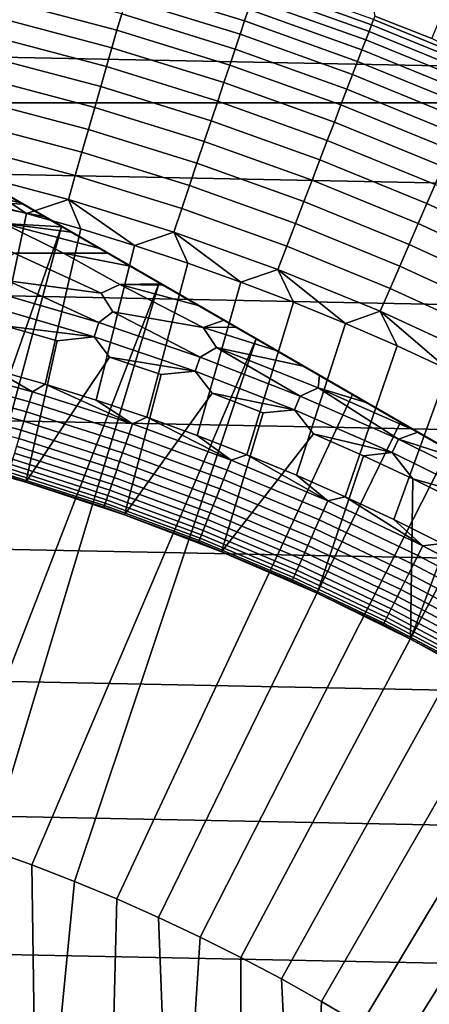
# Model space of a CAD drawing. Header units: metres. Extents: x -32 to 117, y -314 to 32.
# Tile 233 of 380: x 5.49 to 8.9, y 13.83 to 22.02. Entities that reach past the tile are written whole.
import ezdxf

# ---------------------------------------------------------------- set-up
doc = ezdxf.new("R2010")
doc.units = ezdxf.units.M
doc.layers.add('solid_24_501_064_XXX', color=7, linetype='CONTINUOUS')

msp = doc.modelspace()

# ---------------------------------------------------------------- linework, layer by layer
at = {"layer": 'solid_24_501_064_XXX'}
for points in [[(9.199298, 22.53343, 113.790924), (8.272535, 22.889904, 113.790924), (8.445573, 22.048717, 120.980194), (8.91802, 21.861898, 120.980194)], [(7.393879, 22.106756, 122.008636), (6.435951, 22.40439, 122.008636), (6.407453, 22.305185, 122.197731), (7.361139, 22.008869, 122.197731)], [(8.434787, 22.020567, 121.193291), (7.479603, 22.363062, 121.193291), (7.465202, 22.320005, 121.403885), (8.418547, 21.97817, 121.403885)], [(-24.523338, 21.327351, -303.5), (-23.656019, 22.285479, -303.5), (24.523338, 21.327351, -303.5)], [(-23.656019, 22.285479, -303.5), (23.656019, 22.285479, -303.5), (24.523338, 21.327351, -303.5)], [(6.339602, 22.068989, 122.551315), (5.384276, 22.321299, 122.551315), (5.351151, 22.183973, 122.713974), (6.3006, 21.933216, 122.713974)], [(7.361139, 22.008869, 122.197731), (6.407453, 22.305185, 122.197731), (6.375281, 22.193192, 122.378937), (7.32418, 21.898365, 122.378937)], [(8.418547, 21.97817, 121.403885), (7.465202, 22.320005, 121.403885), (7.446045, 22.262728, 121.610687), (8.396943, 21.921768, 121.610687)], [(7.32418, 21.898365, 122.378937), (6.375281, 22.193192, 122.378937), (6.339602, 22.068989, 122.551315), (7.28319, 21.775812, 122.551315)], [(8.370087, 21.851654, 121.812614), (7.42223, 22.191523, 121.812614), (7.393879, 22.106756, 122.008636), (8.338115, 21.768187, 122.008636)], [(8.396943, 21.921768, 121.610687), (7.446045, 22.262728, 121.610687), (7.42223, 22.191523, 121.812614), (8.370087, 21.851654, 121.812614)], [(6.3006, 21.933216, 122.713974), (5.351151, 22.183973, 122.713974), (5.315374, 22.035656, 122.866074), (6.258475, 21.786573, 122.866074)], [(8.338115, 21.768187, 122.008636), (7.393879, 22.106756, 122.008636), (7.361139, 22.008869, 122.197731), (8.301194, 21.671799, 122.197731)], [(6.258475, 21.786573, 122.866074), (5.315374, 22.035656, 122.866074), (5.277129, 21.877108, 123.006828), (6.213445, 21.629818, 123.006828)], [(7.28319, 21.775812, 122.551315), (6.339602, 22.068989, 122.551315), (6.3006, 21.933216, 122.713974), (7.238382, 21.641842, 122.713974)], [(8.434787, 22.020567, 121.193291), (9.374352, 21.637295, 121.193291), (8.91802, 21.861898, 120.980194), (8.445573, 22.048717, 120.980194)], [(8.301194, 21.671799, 122.197731), (7.361139, 22.008869, 122.197731), (7.32418, 21.898365, 122.378937), (8.259515, 21.562986, 122.378937)], [(9.356302, 21.595636, 121.403885), (8.418547, 21.97817, 121.403885), (8.396943, 21.921768, 121.610687), (9.332292, 21.540216, 121.610687)], [(9.374352, 21.637295, 121.193291), (8.434787, 22.020567, 121.193291), (8.418547, 21.97817, 121.403885), (9.356302, 21.595636, 121.403885)], [(6.213445, 21.629818, 123.006828), (5.277129, 21.877108, 123.006828), (5.236615, 21.70915, 123.135521), (6.165742, 21.463758, 123.135521)], [(7.238382, 21.641842, 122.713974), (6.3006, 21.933216, 122.713974), (6.258475, 21.786573, 122.866074), (7.189988, 21.497149, 122.866074)], [(8.259515, 21.562986, 122.378937), (7.32418, 21.898365, 122.378937), (7.28319, 21.775812, 122.551315), (8.21329, 21.44231, 122.551315)], [(9.332292, 21.540216, 121.610687), (8.396943, 21.921768, 121.610687), (8.370087, 21.851654, 121.812614), (9.302444, 21.471323, 121.812614)], [(7.189988, 21.497149, 122.866074), (6.258475, 21.786573, 122.866074), (6.213445, 21.629818, 123.006828), (7.138256, 21.342476, 123.006828)], [(9.302444, 21.471323, 121.812614), (8.370087, 21.851654, 121.812614), (8.338115, 21.768187, 122.008636), (9.266911, 21.389309, 122.008636)], [(17.164658, 13.761341, 148.5), (3.335342, 21.745701, 148.5), (4.183744, 21.255875, 148.836288)], [(3.335342, 21.745701, 129.791641), (3.335342, 21.745701, 148.5), (17.164658, 13.761341, 148.5), (17.164658, 13.761341, 129.791641)], [(3.340253, 21.742865, 129.621338), (3.335342, 21.745701, 129.791641), (17.164658, 13.761341, 129.791641), (17.159746, 13.764176, 129.621338)], [(17.139305, 13.775978, 129.406357), (3.355197, 21.734238, 129.450684), (3.340253, 21.742865, 129.621338), (17.144802, 13.772804, 129.450684)], [(17.159746, 13.764176, 129.621338), (17.144802, 13.772804, 129.450684), (3.340253, 21.742865, 129.621338)], [(17.11982, 13.787229, 129.279663), (3.360694, 21.731064, 129.406357), (3.355197, 21.734238, 129.450684), (17.139305, 13.775978, 129.406357)], [(17.084394, 13.807681, 129.10791), (3.380181, 21.719812, 129.279663), (3.360694, 21.731064, 129.406357), (17.11982, 13.787229, 129.279663)], [(17.062336, 13.820416, 129.020355), (3.415605, 21.69936, 129.10791), (3.380181, 21.719812, 129.279663), (17.084394, 13.807681, 129.10791)], [(17.038164, 13.834373, 128.935287), (3.437664, 21.686625, 129.020355), (3.415605, 21.69936, 129.10791), (17.062336, 13.820416, 129.020355)], [(6.165742, 21.463758, 123.135521), (5.236615, 21.70915, 123.135521), (5.194039, 21.532646, 123.25148), (6.115613, 21.289249, 123.25148)], [(8.21329, 21.44231, 122.551315), (7.28319, 21.775812, 122.551315), (7.238382, 21.641842, 122.713974), (8.162761, 21.310392, 122.713974)], [(9.266911, 21.389309, 122.008636), (8.338115, 21.768187, 122.008636), (8.301194, 21.671799, 122.197731), (9.225878, 21.294598, 122.197731)], [(16.980753, 13.867519, 128.761612), (3.461836, 21.672668, 128.935287), (3.437664, 21.686625, 129.020355), (17.038164, 13.834373, 128.935287)], [(16.932249, 13.895523, 128.636612), (3.519247, 21.639523, 128.761612), (3.461836, 21.672668, 128.935287), (16.980753, 13.867519, 128.761612)], [(16.911251, 13.907645, 128.5867), (3.567751, 21.611519, 128.636612), (3.519247, 21.639523, 128.761612), (16.932249, 13.895523, 128.636612)], [(7.138256, 21.342476, 123.006828), (6.213445, 21.629818, 123.006828), (6.165742, 21.463758, 123.135521), (7.083453, 21.178621, 123.135521)], [(8.162761, 21.310392, 122.713974), (7.238382, 21.641842, 122.713974), (7.189988, 21.497149, 122.866074), (8.108186, 21.167915, 122.866074)], [(9.225878, 21.294598, 122.197731), (8.301194, 21.671799, 122.197731), (8.259515, 21.562986, 122.378937), (9.179555, 21.187679, 122.378937)], [(16.829237, 13.954996, 128.410522), (3.588748, 21.599396, 128.5867), (3.567751, 21.611519, 128.636612), (16.911251, 13.907645, 128.5867)], [(16.746887, 14.002541, 128.256302), (3.670763, 21.552046, 128.410522), (3.588748, 21.599396, 128.5867), (16.829237, 13.954996, 128.410522)], [(16.733585, 14.010221, 128.232971), (3.753112, 21.504501, 128.256302), (3.670763, 21.552046, 128.410522), (16.746887, 14.002541, 128.256302)], [(9.179555, 21.187679, 122.378937), (8.259515, 21.562986, 122.378937), (8.21329, 21.44231, 122.551315), (9.128182, 21.069103, 122.551315)], [(16.623266, 14.073914, 128.054153), (3.766415, 21.49682, 128.232971), (3.753112, 21.504501, 128.256302), (16.733585, 14.010221, 128.232971)], [(16.502417, 14.143686, 127.880692), (3.876734, 21.433128, 128.054153), (3.766415, 21.49682, 128.232971), (16.623266, 14.073914, 128.054153)], [(6.115613, 21.289249, 123.25148), (5.194039, 21.532646, 123.25148), (5.149622, 21.348509, 123.354111), (6.063314, 21.107193, 123.354111)], [(7.083453, 21.178621, 123.135521), (6.165742, 21.463758, 123.135521), (6.115613, 21.289249, 123.25148), (7.025862, 21.006432, 123.25148)], [(8.108186, 21.167915, 122.866074), (7.189988, 21.497149, 122.866074), (7.138256, 21.342476, 123.006828), (8.049848, 21.015612, 123.006828)], [(16.497526, 14.14651, 127.874092), (3.997584, 21.363356, 127.880692), (3.876734, 21.433128, 128.054153), (16.502417, 14.143686, 127.880692)], [(9.128182, 21.069103, 122.551315), (8.21329, 21.44231, 122.551315), (8.162761, 21.310392, 122.713974), (9.072023, 20.939482, 122.713974)], [(-24.523338, 21.327351, -303.5), (25.351879, 20.335474, -303.5), (26.140261, 19.311563, -303.5), (-25.351879, 20.335474, -303.5)], [(-24.523338, 21.327351, -303.5), (24.523338, 21.327351, -303.5), (25.351879, 20.335474, -303.5)], [(16.497526, 14.14651, 127.874092), (4.002474, 21.360531, 127.874092), (3.997584, 21.363356, 127.880692)], [(16.354189, 14.229266, 127.693161), (4.145812, 21.277775, 127.693161), (4.002474, 21.360531, 127.874092)], [(16.497526, 14.14651, 127.874092), (16.354189, 14.229266, 127.693161), (4.002474, 21.360531, 127.874092)], [(6.063314, 21.107193, 123.354111), (5.149622, 21.348509, 123.354111), (5.103592, 21.157684, 123.442886), (6.009118, 20.918528, 123.442886)], [(7.025862, 21.006432, 123.25148), (6.115613, 21.289249, 123.25148), (6.063314, 21.107193, 123.354111), (6.965779, 20.826794, 123.354111)], [(8.049848, 21.015612, 123.006828), (7.138256, 21.342476, 123.006828), (7.083453, 21.178621, 123.135521), (7.988046, 20.854267, 123.135521)], [(9.072023, 20.939482, 122.713974), (8.162761, 21.310392, 122.713974), (8.108186, 21.167915, 122.866074), (9.01137, 20.799484, 122.866074)], [(4.145812, 21.277775, 127.693161), (16.193218, 14.322203, 127.511368), (4.306782, 21.184839, 127.511368)], [(16.354189, 14.229266, 127.693161), (16.193218, 14.322203, 127.511368), (4.145812, 21.277775, 127.693161)], [(16.316256, 14.251166, 148.836288), (4.183744, 21.255875, 148.836288), (5.01775, 20.774361, 149.12825)], [(17.164658, 13.761341, 148.5), (4.183744, 21.255875, 148.836288), (16.316256, 14.251166, 148.836288)], [(4.306782, 21.184839, 127.511368), (16.193218, 14.322203, 127.511368), (16.112925, 14.368559, 127.433479)], [(4.387076, 21.138481, 127.433479), (4.306782, 21.184839, 127.511368), (16.112925, 14.368559, 127.433479)], [(4.387076, 21.138481, 127.433479), (16.112925, 14.368559, 127.433479), (16.070635, 14.392975, 127.397461)], [(4.387076, 21.138481, 127.433479), (16.070635, 14.392975, 127.397461), (4.429364, 21.114067, 127.397461)], [(6.009118, 20.918528, 123.442886), (5.103592, 21.157684, 123.442886), (5.056187, 20.961161, 123.517342), (5.953301, 20.724224, 123.517342)], [(7.988046, 20.854267, 123.135521), (7.083453, 21.178621, 123.135521), (7.025862, 21.006432, 123.25148), (7.9231, 20.684713, 123.25148)], [(9.01137, 20.799484, 122.866074), (8.108186, 21.167915, 122.866074), (8.049848, 21.015612, 123.006828), (8.946532, 20.649832, 123.006828)], [(4.429364, 21.114067, 127.397461), (16.070635, 14.392975, 127.397461), (16.02, 14.42221, 127.357704)], [(4.480006, 21.084829, 127.357704), (4.429364, 21.114067, 127.397461), (16.02, 14.42221, 127.357704)], [(4.480006, 21.084829, 127.357704), (16.02, 14.42221, 127.357704), (15.917484, 14.481397, 127.286102)], [(4.585603, 21.023861, 127.284103), (4.480006, 21.084829, 127.357704), (15.917484, 14.481397, 127.286102)], [(6.965779, 20.826794, 123.354111), (6.063314, 21.107193, 123.354111), (6.009118, 20.918528, 123.442886), (6.903516, 20.640633, 123.442886)], [(4.585603, 21.023861, 127.284103), (15.917484, 14.481397, 127.286102), (15.796026, 14.551521, 127.213036)], [(4.703994, 20.955509, 127.213028), (4.585603, 21.023861, 127.284103), (15.796026, 14.551521, 127.213036)], [(5.953301, 20.724224, 123.517342), (5.056187, 20.961161, 123.517342), (5.007651, 20.759949, 123.577095), (5.896154, 20.525286, 123.577095)], [(7.9231, 20.684713, 123.25148), (7.025862, 21.006432, 123.25148), (6.965779, 20.826794, 123.354111), (7.855345, 20.507826, 123.354111)], [(8.946532, 20.649832, 123.006828), (8.049848, 21.015612, 123.006828), (7.988046, 20.854267, 123.135521), (8.877847, 20.491295, 123.135521)], [(4.703994, 20.955509, 127.213028), (15.796026, 14.551521, 127.213036), (15.733983, 14.587341, 127.17955)], [(4.703994, 20.955509, 127.213028), (15.733983, 14.587341, 127.17955), (4.766017, 20.919701, 127.17955)], [(4.766017, 20.919701, 127.17955), (15.733983, 14.587341, 127.17955), (15.664571, 14.627417, 127.144661)], [(4.83546, 20.879606, 127.144646), (4.766017, 20.919701, 127.17955), (15.664571, 14.627417, 127.144661)], [(4.83546, 20.879606, 127.144646), (15.664571, 14.627417, 127.144661), (15.5188, 14.711577, 127.078682)], [(4.9812, 20.795464, 127.078682), (4.83546, 20.879606, 127.144646), (15.5188, 14.711577, 127.078682)], [(6.903516, 20.640633, 123.442886), (6.009118, 20.918528, 123.442886), (5.953301, 20.724224, 123.517342), (6.839392, 20.448912, 123.517342)], [(7.855345, 20.507826, 123.354111), (6.965779, 20.826794, 123.354111), (6.903516, 20.640633, 123.442886), (7.78513, 20.324518, 123.442886)], [(8.877847, 20.491295, 123.135521), (7.988046, 20.854267, 123.135521), (7.9231, 20.684713, 123.25148), (8.805667, 20.324694, 123.25148)], [(5.839837, 20.29973, 149.376968), (5.01775, 20.774361, 149.12825), (3.772177, 15.548978, 154.5), (4.141077, 15.454817, 154.5)], [(4.9812, 20.795464, 127.078682), (15.5188, 14.711577, 127.078682), (15.361296, 14.802513, 127.016624)], [(5.138761, 20.704496, 127.016602), (4.9812, 20.795464, 127.078682), (15.361296, 14.802513, 127.016624)], [(5.007651, 20.759949, 123.577095), (5.096099, 20.525055, 123.621208), (5.548912, 20.407295, 123.621208)], [(5.896154, 20.525286, 123.577095), (5.007651, 20.759949, 123.577095), (5.548912, 20.407295, 123.621208)], [(15.482249, 14.73268, 149.12825), (5.01775, 20.774361, 149.12825), (5.839837, 20.29973, 149.376968)], [(16.316256, 14.251166, 148.836288), (5.01775, 20.774361, 149.12825), (15.482249, 14.73268, 149.12825)], [(6.839392, 20.448912, 123.517342), (5.953301, 20.724224, 123.517342), (5.896154, 20.525286, 123.577095), (6.773739, 20.252617, 123.577095)], [(5.499175, 20.49641, 126.901375), (4.614674, 20.707964, 126.896408), (5.311619, 20.604696, 126.957314)], [(5.030647, 20.513456, 126.816277), (4.614674, 20.707964, 126.896408), (5.499175, 20.49641, 126.901375), (5.517304, 20.485945, 126.896385)], [(5.138761, 20.704496, 127.016602), (15.361296, 14.802513, 127.016624), (15.269307, 14.855622, 126.984024)], [(5.230693, 20.651419, 126.984024), (5.138761, 20.704496, 127.016602), (15.269307, 14.855622, 126.984024)], [(5.230693, 20.651419, 126.984024), (15.269307, 14.855622, 126.984024), (15.188452, 14.902305, 126.957336)], [(5.311619, 20.604696, 126.957314), (5.230693, 20.651419, 126.984024), (15.188452, 14.902305, 126.957336)], [(7.78513, 20.324518, 123.442886), (6.903516, 20.640633, 123.442886), (6.839392, 20.448912, 123.517342), (7.712817, 20.135733, 123.517342)], [(8.805667, 20.324694, 123.25148), (7.9231, 20.684713, 123.25148), (7.855345, 20.507826, 123.354111), (8.730364, 20.150885, 123.354111)], [(9.826651, 20.245811, 123.006828), (8.946532, 20.649832, 123.006828), (8.877847, 20.491295, 123.135521), (9.751208, 20.090378, 123.135521)], [(5.311619, 20.604696, 126.957314), (15.188452, 14.902305, 126.957336), (15.000912, 15.010581, 126.901398)], [(5.499175, 20.49641, 126.901375), (5.311619, 20.604696, 126.957314), (15.000912, 15.010581, 126.901398)], [(5.096099, 20.525055, 123.621208), (4.84437, 19.225409, 123.854294), (5.274531, 19.11187, 123.854294), (5.548912, 20.407295, 123.621208)], [(5.030647, 20.513456, 126.816277), (5.517304, 20.485945, 126.896385), (5.702212, 20.379187, 126.84903)], [(5.358907, 20.325819, 126.744232), (5.030647, 20.513456, 126.816277), (5.702212, 20.379187, 126.84903), (5.846408, 20.295935, 126.8162)], [(5.499175, 20.49641, 126.901375), (15.000912, 15.010581, 126.901398), (14.982696, 15.021098, 126.896385)], [(5.499175, 20.49641, 126.901375), (14.982696, 15.021098, 126.896385), (5.517304, 20.485945, 126.896385)], [(5.517304, 20.485945, 126.896385), (14.982696, 15.021098, 126.896385), (14.79789, 15.127795, 126.849052)], [(5.702212, 20.379187, 126.84903), (5.517304, 20.485945, 126.896385), (14.79789, 15.127795, 126.849052)], [(5.896154, 20.525286, 123.577095), (5.548912, 20.407295, 123.621208), (5.999008, 20.279547, 123.621208)], [(5.896154, 20.525286, 123.577095), (5.999008, 20.279547, 123.621208), (6.446169, 20.141872, 123.621208)], [(6.773739, 20.252617, 123.577095), (5.896154, 20.525286, 123.577095), (6.446169, 20.141872, 123.621208)], [(8.730364, 20.150885, 123.354111), (7.855345, 20.507826, 123.354111), (7.78513, 20.324518, 123.442886), (8.652328, 19.970766, 123.442886)], [(9.751208, 20.090378, 123.135521), (8.877847, 20.491295, 123.135521), (8.805667, 20.324694, 123.25148), (9.671927, 19.927034, 123.25148)], [(5.548912, 20.407295, 123.621208), (5.274531, 19.11187, 123.854294), (5.702035, 18.988708, 123.854294), (5.999008, 20.279547, 123.621208)], [(7.712817, 20.135733, 123.517342), (6.839392, 20.448912, 123.517342), (6.773739, 20.252617, 123.577095), (7.63878, 19.942444, 123.577095)], [(-25.351879, 20.335474, -303.5), (26.140261, 19.311563, -303.5), (26.88744, 18.256929, -303.5), (-26.140261, 19.311563, -303.5)], [(5.444554, 20.077356, 126.626312), (5.037984, 20.298004, 126.680763), (5.358907, 20.325819, 126.744232), (5.85665, 20.077099, 126.680763)], [(5.358907, 20.325819, 126.744232), (5.846408, 20.295935, 126.8162), (5.921337, 20.252676, 126.80043)], [(6.157094, 20.11656, 126.755707), (5.358907, 20.325819, 126.744232), (5.921337, 20.252676, 126.80043)], [(5.85665, 20.077099, 126.680763), (5.358907, 20.325819, 126.744232), (6.157094, 20.11656, 126.755707), (6.224898, 20.077415, 126.744156)], [(5.702212, 20.379187, 126.84903), (14.79789, 15.127795, 126.849052), (14.653592, 15.211106, 126.8162)], [(5.846408, 20.295935, 126.8162), (5.702212, 20.379187, 126.84903), (14.653592, 15.211106, 126.8162)], [(8.652328, 19.970766, 123.442886), (7.78513, 20.324518, 123.442886), (7.712817, 20.135733, 123.517342), (8.57196, 19.785267, 123.517342)], [(9.671927, 19.927034, 123.25148), (8.805667, 20.324694, 123.25148), (8.730364, 20.150885, 123.354111), (9.589217, 19.756628, 123.354111)], [(5.839837, 20.29973, 149.376968), (4.141077, 15.454817, 154.5), (4.50772, 15.351886, 154.5)], [(6.652498, 19.83054, 149.583359), (5.839837, 20.29973, 149.376968), (4.50772, 15.351886, 154.5), (4.871593, 15.240326, 154.5)], [(5.999008, 20.279547, 123.621208), (5.702035, 18.988708, 123.854294), (6.126669, 18.855984, 123.854294), (6.446169, 20.141872, 123.621208)], [(14.660162, 15.207313, 149.376968), (5.839837, 20.29973, 149.376968), (6.652498, 19.83054, 149.583359)], [(15.482249, 14.73268, 149.12825), (5.839837, 20.29973, 149.376968), (14.660162, 15.207313, 149.376968)], [(5.846408, 20.295935, 126.8162), (14.653592, 15.211106, 126.8162), (14.578781, 15.254297, 126.800453)], [(5.921337, 20.252676, 126.80043), (5.846408, 20.295935, 126.8162), (14.578781, 15.254297, 126.800453)], [(5.921337, 20.252676, 126.80043), (14.578781, 15.254297, 126.800453), (14.343043, 15.390401, 126.755737)], [(6.157094, 20.11656, 126.755707), (5.921337, 20.252676, 126.80043), (14.343043, 15.390401, 126.755737)], [(6.773739, 20.252617, 123.577095), (6.446169, 20.141872, 123.621208), (6.890175, 19.994339, 123.621208)], [(6.773739, 20.252617, 123.577095), (6.890175, 19.994339, 123.621208), (7.330808, 19.837019, 123.621208)], [(7.63878, 19.942444, 123.577095), (6.773739, 20.252617, 123.577095), (7.330808, 19.837019, 123.621208)], [(6.446169, 20.141872, 123.621208), (6.126669, 18.855984, 123.854294), (6.548219, 18.713766, 123.854294), (6.890175, 19.994339, 123.621208)], [(9.589217, 19.756628, 123.354111), (8.730364, 20.150885, 123.354111), (8.652328, 19.970766, 123.442886), (9.503504, 19.580032, 123.442886)], [(5.444554, 20.077356, 126.626312), (6.170249, 19.745358, 126.581253), (5.394905, 19.848011, 126.545876), (5.310397, 19.993769, 126.581253)], [(6.170249, 19.745358, 126.581253), (5.444554, 20.077356, 126.626312), (5.85665, 20.077099, 126.680763), (6.32508, 19.817589, 126.626312)], [(5.85665, 20.077099, 126.680763), (6.224898, 20.077415, 126.744156), (6.410697, 19.970144, 126.71505)], [(6.32508, 19.817589, 126.626312), (5.85665, 20.077099, 126.680763), (6.410697, 19.970144, 126.71505), (6.66496, 19.823345, 126.680725)], [(6.157094, 20.11656, 126.755707), (14.343043, 15.390401, 126.755737), (14.275101, 15.429627, 126.744156)], [(6.157094, 20.11656, 126.755707), (14.275101, 15.429627, 126.744156), (6.224898, 20.077415, 126.744156)], [(6.224898, 20.077415, 126.744156), (14.275101, 15.429627, 126.744156), (14.089466, 15.536804, 126.715073)], [(6.410697, 19.970144, 126.71505), (6.224898, 20.077415, 126.744156), (14.089466, 15.536804, 126.715073)], [(8.57196, 19.785267, 123.517342), (7.712817, 20.135733, 123.517342), (7.63878, 19.942444, 123.577095), (8.489676, 19.595343, 123.577095)], [(6.890175, 19.994339, 123.621208), (6.548219, 18.713766, 123.854294), (6.966473, 18.562124, 123.854294), (7.330808, 19.837019, 123.621208)], [(6.410697, 19.970144, 126.71505), (14.089466, 15.536804, 126.715073), (13.835042, 15.683696, 126.680725)], [(6.66496, 19.823345, 126.680725), (6.410697, 19.970144, 126.71505), (13.835042, 15.683696, 126.680725)], [(7.63878, 19.942444, 123.577095), (7.330808, 19.837019, 123.621208), (7.767854, 19.669991, 123.621208)], [(7.63878, 19.942444, 123.577095), (7.767854, 19.669991, 123.621208), (8.201097, 19.493334, 123.621208)], [(8.489676, 19.595343, 123.577095), (7.63878, 19.942444, 123.577095), (8.201097, 19.493334, 123.621208)], [(9.503504, 19.580032, 123.442886), (8.652328, 19.970766, 123.442886), (8.57196, 19.785267, 123.517342), (9.41523, 19.398163, 123.517342)], [(6.652498, 19.83054, 149.583359), (4.871593, 15.240326, 154.5), (5.232937, 15.120046, 154.5)], [(7.458054, 19.365452, 149.748047), (6.652498, 19.83054, 149.583359), (5.232937, 15.120046, 154.5), (5.591569, 14.991123, 154.5)], [(6.148469, 19.500454, 126.520439), (5.29202, 19.750086, 126.520439), (5.394905, 19.848011, 126.545876)], [(6.170249, 19.745358, 126.581253), (6.267282, 19.590042, 126.545876), (6.148469, 19.500454, 126.520439), (5.394905, 19.848011, 126.545876)], [(6.32508, 19.817589, 126.626312), (7.018552, 19.459986, 126.581253), (6.267282, 19.590042, 126.545876), (6.170249, 19.745358, 126.581253)], [(6.32508, 19.817589, 126.626312), (6.66496, 19.823345, 126.680725), (6.683051, 19.812901, 126.678505)], [(6.975095, 19.644289, 126.646164), (6.32508, 19.817589, 126.626312), (6.683051, 19.812901, 126.678505)], [(7.018552, 19.459986, 126.581253), (6.32508, 19.817589, 126.626312), (6.975095, 19.644289, 126.646164), (7.190569, 19.519884, 126.626183)], [(13.847499, 15.676504, 149.583359), (6.652498, 19.83054, 149.583359), (7.458054, 19.365452, 149.748047)], [(14.660162, 15.207313, 149.376968), (6.652498, 19.83054, 149.583359), (13.847499, 15.676504, 149.583359)], [(6.66496, 19.823345, 126.680725), (13.835042, 15.683696, 126.680725), (13.817146, 15.694028, 126.678528)], [(6.683051, 19.812901, 126.678505), (6.66496, 19.823345, 126.680725), (13.817146, 15.694028, 126.678528)], [(7.330808, 19.837019, 123.621208), (6.966473, 18.562124, 123.854294), (7.381219, 18.401136, 123.854294), (7.767854, 19.669991, 123.621208)], [(6.111472, 19.383112, 126.505112), (5.260176, 19.631243, 126.505112), (5.29202, 19.750086, 126.520439), (6.148469, 19.500454, 126.520439)], [(6.683051, 19.812901, 126.678505), (13.817146, 15.694028, 126.678528), (13.525149, 15.862613, 126.646187)], [(6.975095, 19.644289, 126.646164), (6.683051, 19.812901, 126.678505), (13.525149, 15.862613, 126.646187)], [(9.41523, 19.398163, 123.517342), (8.57196, 19.785267, 123.517342), (8.489676, 19.595343, 123.577095), (9.32485, 19.211954, 123.577095)], [(7.767854, 19.669991, 123.621208), (7.381219, 18.401136, 123.854294), (7.792249, 18.230883, 123.854294), (8.201097, 19.493334, 123.621208)], [(5.260176, 19.631243, 126.505112), (6.111472, 19.383112, 126.505112), (5.368817, 19.473452, 126.5)], [(6.993216, 19.213701, 126.520439), (6.148469, 19.500454, 126.520439), (6.267282, 19.590042, 126.545876)], [(7.018552, 19.459986, 126.581253), (7.127398, 19.293749, 126.545876), (6.993216, 19.213701, 126.520439), (6.267282, 19.590042, 126.545876)], [(6.975095, 19.644289, 126.646164), (13.525149, 15.862613, 126.646187), (13.30943, 15.987158, 126.626183)], [(6.975095, 19.644289, 126.646164), (13.30943, 15.987158, 126.626183), (7.190569, 19.519884, 126.626183)], [(8.489676, 19.595343, 123.577095), (8.201097, 19.493334, 123.621208), (8.630327, 19.307137, 123.621208)], [(8.489676, 19.595343, 123.577095), (8.630327, 19.307137, 123.621208), (9.055333, 19.11149, 123.621208)], [(9.32485, 19.211954, 123.577095), (8.489676, 19.595343, 123.577095), (9.055333, 19.11149, 123.621208)], [(6.951135, 19.098085, 126.505112), (6.111472, 19.383112, 126.505112), (6.148469, 19.500454, 126.520439), (6.993216, 19.213701, 126.520439)], [(7.018552, 19.459986, 126.581253), (7.190569, 19.519884, 126.626183), (7.288636, 19.463264, 126.618042)], [(7.190569, 19.519884, 126.626183), (13.30943, 15.987158, 126.626183), (13.211715, 16.043573, 126.618065)], [(7.288636, 19.463264, 126.618042), (7.190569, 19.519884, 126.626183), (13.211715, 16.043573, 126.618065)], [(8.201097, 19.493334, 123.621208), (7.792249, 18.230883, 123.854294), (8.199355, 18.051449, 123.854294), (8.630327, 19.307137, 123.621208)], [(5.804401, 19.348099, 126.5), (5.541321, 18.173986, 126.5), (4.708256, 18.407387, 126.5), (5.368817, 19.473452, 126.5)], [(6.111472, 19.383112, 126.505112), (5.804401, 19.348099, 126.5), (5.368817, 19.473452, 126.5)], [(7.624895, 19.269125, 126.594093), (7.018552, 19.459986, 126.581253), (7.288636, 19.463264, 126.618042)], [(7.624895, 19.269125, 126.594093), (7.85016, 19.139069, 126.58107), (7.127398, 19.293749, 126.545876), (7.018552, 19.459986, 126.581253)], [(7.288636, 19.463264, 126.618042), (13.211715, 16.043573, 126.618065), (12.875507, 16.237684, 126.594116)], [(7.624895, 19.269125, 126.594093), (7.288636, 19.463264, 126.618042), (12.875507, 16.237684, 126.594116)], [(6.111472, 19.383112, 126.505112), (6.236961, 19.21302, 126.5), (5.541321, 18.173986, 126.5), (5.804401, 19.348099, 126.5)], [(7.458054, 19.365452, 149.748047), (5.591569, 14.991123, 154.5), (5.946779, 14.853814, 154.5)], [(8.258915, 18.903074, 149.871475), (7.458054, 19.365452, 149.748047), (5.946779, 14.853814, 154.5), (6.298412, 14.708158, 154.5)], [(6.111472, 19.383112, 126.505112), (6.951135, 19.098085, 126.505112), (6.236961, 19.21302, 126.5)], [(13.041943, 16.141592, 149.748047), (7.458054, 19.365452, 149.748047), (8.258915, 18.903074, 149.871475)], [(13.847499, 15.676504, 149.583359), (7.458054, 19.365452, 149.748047), (13.041943, 16.141592, 149.748047)], [(-26.140261, 19.311563, -303.5), (26.88744, 18.256929, -303.5), (27.591951, 17.173637, -303.5), (-26.88744, 18.256929, -303.5)], [(7.824649, 18.890375, 126.520439), (6.993216, 19.213701, 126.520439), (7.127398, 19.293749, 126.545876)], [(7.824649, 18.890375, 126.520439), (7.127398, 19.293749, 126.545876), (7.973572, 18.959713, 126.545876)], [(7.85016, 19.139069, 126.58107), (7.985313, 19.061039, 126.574265), (7.973572, 18.959713, 126.545876), (7.127398, 19.293749, 126.545876)], [(7.624895, 19.269125, 126.594093), (12.875507, 16.237684, 126.594116), (12.649932, 16.36792, 126.58107)], [(7.624895, 19.269125, 126.594093), (12.649932, 16.36792, 126.58107), (7.85016, 19.139069, 126.58107)], [(8.630327, 19.307137, 123.621208), (8.199355, 18.051449, 123.854294), (8.602332, 17.862926, 123.854294), (9.055333, 19.11149, 123.621208)], [(4.755915, 19.155153, 123.874374), (5.598557, 18.926035, 123.874374), (5.274531, 19.11187, 123.854294), (4.84437, 19.225409, 123.854294)], [(6.666611, 19.068193, 126.5), (6.362748, 17.902931, 126.5), (5.541321, 18.173986, 126.5), (6.236961, 19.21302, 126.5)], [(6.951135, 19.098085, 126.505112), (6.666611, 19.068193, 126.5), (6.236961, 19.21302, 126.5)], [(7.777565, 18.776705, 126.505112), (6.951135, 19.098085, 126.505112), (6.993216, 19.213701, 126.520439), (7.824649, 18.890375, 126.520439)], [(5.598557, 18.926035, 123.874374), (4.755915, 19.155153, 123.874374), (4.734561, 19.069147, 123.903053), (5.573419, 18.841057, 123.903053)], [(5.598557, 18.926035, 123.874374), (5.702035, 18.988708, 123.854294), (5.274531, 19.11187, 123.854294)], [(6.951135, 19.098085, 126.505112), (7.092779, 18.913818, 126.5), (6.362748, 17.902931, 126.5), (6.666611, 19.068193, 126.5)], [(6.951135, 19.098085, 126.505112), (7.777565, 18.776705, 126.505112), (7.092779, 18.913818, 126.5)], [(7.85016, 19.139069, 126.58107), (12.649932, 16.36792, 126.58107), (12.515002, 16.445822, 126.57428)], [(7.985313, 19.061039, 126.574265), (7.85016, 19.139069, 126.58107), (12.515002, 16.445822, 126.57428)], [(9.055333, 19.11149, 123.621208), (8.602332, 17.862926, 123.854294), (9.000978, 17.665407, 123.854294), (9.475905, 18.906488, 123.621208)], [(5.573419, 18.841057, 123.903053), (4.734561, 19.069147, 123.903053), (4.713943, 18.986103, 123.939857), (5.549148, 18.759007, 123.939857)], [(8.372736, 18.83736, 126.558342), (7.973572, 18.959713, 126.545876), (7.985313, 19.061039, 126.574265)], [(7.985313, 19.061039, 126.574265), (12.515002, 16.445822, 126.57428), (12.12677, 16.669968, 126.558319)], [(8.372736, 18.83736, 126.558342), (7.985313, 19.061039, 126.574265), (12.12677, 16.669968, 126.558319)], [(5.549148, 18.759007, 123.939857), (4.713943, 18.986103, 123.939857), (4.694239, 18.906742, 123.984459), (5.525952, 18.680593, 123.984459)], [(6.430239, 18.659868, 123.874374), (5.598557, 18.926035, 123.874374), (5.573419, 18.841057, 123.903053), (6.401367, 18.576084, 123.903053)], [(6.430239, 18.659868, 123.874374), (5.702035, 18.988708, 123.854294), (5.598557, 18.926035, 123.874374)], [(6.430239, 18.659868, 123.874374), (6.126669, 18.855984, 123.854294), (5.702035, 18.988708, 123.854294)], [(7.515233, 18.749958, 126.5), (7.170848, 17.594851, 126.5), (6.362748, 17.902931, 126.5), (7.092779, 18.913818, 126.5)], [(7.777565, 18.776705, 126.505112), (7.515233, 18.749958, 126.5), (7.092779, 18.913818, 126.5)], [(8.641189, 18.531088, 126.520439), (7.824649, 18.890375, 126.520439), (7.973572, 18.959713, 126.545876)], [(8.788785, 18.597155, 126.546173), (8.803515, 18.58865, 126.545822), (8.641189, 18.531088, 126.520439), (7.973572, 18.959713, 126.545876)], [(8.372736, 18.83736, 126.558342), (8.788785, 18.597155, 126.546173), (7.973572, 18.959713, 126.545876)], [(5.504035, 18.606503, 124.036476), (4.67562, 18.831753, 124.036476), (4.658248, 18.761787, 124.095459), (5.483586, 18.537373, 124.095459)], [(5.525952, 18.680593, 123.984459), (4.694239, 18.906742, 123.984459), (4.67562, 18.831753, 124.036476), (5.504035, 18.606503, 124.036476)], [(6.401367, 18.576084, 123.903053), (5.573419, 18.841057, 123.903053), (5.549148, 18.759007, 123.939857), (6.37349, 18.495188, 123.939857)], [(6.430239, 18.659868, 123.874374), (6.548219, 18.713766, 123.854294), (6.126669, 18.855984, 123.854294)], [(8.65811, 18.672598, 149.917755), (8.258915, 18.903074, 149.871475), (6.298412, 14.708158, 154.5), (6.646686, 14.554086, 154.5)], [(8.589191, 18.41958, 126.505112), (7.777565, 18.776705, 126.505112), (7.824649, 18.890375, 126.520439), (8.641189, 18.531088, 126.520439)], [(12.241081, 16.60397, 149.871475), (8.258915, 18.903074, 149.871475), (8.65811, 18.672598, 149.917755)], [(13.041943, 16.141592, 149.748047), (8.258915, 18.903074, 149.871475), (12.241081, 16.60397, 149.871475)], [(8.372736, 18.83736, 126.558342), (12.12677, 16.669968, 126.558319), (11.708047, 16.911716, 126.546097)], [(8.372736, 18.83736, 126.558342), (11.708047, 16.911716, 126.546097), (8.788785, 18.597155, 126.546173)], [(6.37349, 18.495188, 123.939857), (5.549148, 18.759007, 123.939857), (5.525952, 18.680593, 123.984459), (6.346849, 18.417879, 123.984459)], [(7.777565, 18.776705, 126.505112), (7.934281, 18.576506, 126.5), (7.170848, 17.594851, 126.5), (7.515233, 18.749958, 126.5)], [(7.777565, 18.776705, 126.505112), (8.589191, 18.41958, 126.505112), (7.934281, 18.576506, 126.5)], [(6.346849, 18.417879, 123.984459), (5.525952, 18.680593, 123.984459), (5.504035, 18.606503, 124.036476), (6.321676, 18.34483, 124.036476)], [(7.249333, 18.357172, 123.874374), (6.548219, 18.713766, 123.854294), (6.430239, 18.659868, 123.874374)], [(7.249333, 18.357172, 123.874374), (6.966473, 18.562124, 123.854294), (6.548219, 18.713766, 123.854294)], [(9.056546, 18.442562, 149.953735), (8.65811, 18.672598, 149.917755), (6.646686, 14.554086, 154.5), (6.991103, 14.39182, 154.5)], [(11.841886, 16.834446, 149.917755), (8.65811, 18.672598, 149.917755), (9.056546, 18.442562, 149.953735)], [(12.241081, 16.60397, 149.871475), (8.65811, 18.672598, 149.917755), (11.841886, 16.834446, 149.917755)], [(6.321676, 18.34483, 124.036476), (5.504035, 18.606503, 124.036476), (5.483586, 18.537373, 124.095459), (6.298189, 18.276672, 124.095459)], [(7.249333, 18.357172, 123.874374), (6.430239, 18.659868, 123.874374), (6.401367, 18.576084, 123.903053), (7.216784, 18.27475, 123.903053)], [(8.641189, 18.531088, 126.520439), (8.803515, 18.58865, 126.545822), (9.235546, 18.339216, 126.537514)], [(8.788785, 18.597155, 126.546173), (11.696795, 16.918213, 126.54583), (8.803515, 18.58865, 126.545822)], [(8.788785, 18.597155, 126.546173), (11.708047, 16.911716, 126.546097), (11.696795, 16.918213, 126.54583)], [(8.803515, 18.58865, 126.545822), (11.696795, 16.918213, 126.54583), (11.25368, 17.174046, 126.537361)], [(8.803515, 18.58865, 126.545822), (11.25368, 17.174046, 126.537361), (9.235546, 18.339216, 126.537514)], [(6.298189, 18.276672, 124.095459), (5.483586, 18.537373, 124.095459), (5.464782, 18.473806, 124.160889), (6.276591, 18.213999, 124.160889)], [(7.216784, 18.27475, 123.903053), (6.401367, 18.576084, 123.903053), (6.37349, 18.495188, 123.939857), (7.185356, 18.195164, 123.939857)], [(7.249333, 18.357172, 123.874374), (7.381219, 18.401136, 123.854294), (6.966473, 18.562124, 123.854294)], [(8.349318, 18.393715, 126.5), (7.964467, 17.250132, 126.5), (7.170848, 17.594851, 126.5), (7.934281, 18.576506, 126.5)], [(8.589191, 18.41958, 126.505112), (8.349318, 18.393715, 126.5), (7.934281, 18.576506, 126.5)], [(9.384467, 18.027393, 126.505112), (8.589191, 18.41958, 126.505112), (8.641189, 18.531088, 126.520439), (9.441278, 18.136528, 126.520439)], [(9.441278, 18.136528, 126.520439), (8.641189, 18.531088, 126.520439), (9.235546, 18.339216, 126.537514)], [(6.276591, 18.213999, 124.160889), (5.464782, 18.473806, 124.160889), (5.447786, 18.416351, 124.232208), (6.257071, 18.157352, 124.232208)], [(7.185356, 18.195164, 123.939857), (6.37349, 18.495188, 123.939857), (6.346849, 18.417879, 123.984459), (7.155321, 18.11911, 123.984459)], [(9.454667, 18.212706, 149.979431), (9.056546, 18.442562, 149.953735), (6.991103, 14.39182, 154.5), (7.331439, 14.221452, 154.5)], [(5.126127, 18.295431, 124.839096), (4.708337, 18.407377, 124.839096), (4.708256, 18.407387, 126.5), (5.541321, 18.173986, 126.5)], [(6.239797, 18.107225, 124.308784), (5.432747, 18.365511, 124.308784), (5.419794, 18.321722, 124.389969), (6.22492, 18.064054, 124.389969)], [(6.257071, 18.157352, 124.232208), (5.447786, 18.416351, 124.232208), (5.432747, 18.365511, 124.308784), (6.239797, 18.107225, 124.308784)], [(7.126942, 18.047245, 124.036476), (6.321676, 18.34483, 124.036476), (6.298189, 18.276672, 124.095459), (7.100462, 17.980194, 124.095459)], [(7.155321, 18.11911, 123.984459), (6.346849, 18.417879, 123.984459), (6.321676, 18.34483, 124.036476), (7.126942, 18.047245, 124.036476)], [(8.054237, 18.018543, 123.874374), (7.249333, 18.357172, 123.874374), (7.216784, 18.27475, 123.903053), (8.018074, 17.937639, 123.903053)], [(8.054237, 18.018543, 123.874374), (7.381219, 18.401136, 123.854294), (7.249333, 18.357172, 123.874374)], [(8.054237, 18.018543, 123.874374), (7.792249, 18.230883, 123.854294), (7.381219, 18.401136, 123.854294)], [(8.759837, 18.201788, 126.5), (8.741169, 16.869839, 126.5), (7.964467, 17.250132, 126.5), (8.349318, 18.393715, 126.5)], [(8.589191, 18.41958, 126.505112), (8.759837, 18.201788, 126.5), (8.349318, 18.393715, 126.5)], [(8.589191, 18.41958, 126.505112), (9.384467, 18.027393, 126.505112), (8.759837, 18.201788, 126.5)], [(5.390802, 18.223715, 124.746147), (5.126127, 18.295431, 124.839096), (5.541321, 18.173986, 126.5), (5.541261, 18.174004, 124.839096)], [(6.212568, 18.02821, 124.475044), (5.409039, 18.285366, 124.475044), (5.400577, 18.25676, 124.563286), (6.202848, 18.000006, 124.563286)], [(6.22492, 18.064054, 124.389969), (5.419794, 18.321722, 124.389969), (5.409039, 18.285366, 124.475044), (6.212568, 18.02821, 124.475044)], [(7.100462, 17.980194, 124.095459), (6.298189, 18.276672, 124.095459), (6.276591, 18.213999, 124.160889), (7.076114, 17.918537, 124.160889)], [(8.018074, 17.937639, 123.903053), (7.216784, 18.27475, 123.903053), (7.185356, 18.195164, 123.939857), (7.983156, 17.859524, 123.939857)], [(-26.88744, 18.256929, -303.5), (27.591951, 17.173637, -303.5), (28.252819, 16.063238, -303.5), (-27.591951, 17.173637, -303.5)], [(6.195846, 17.979685, 124.653915), (5.39448, 18.236149, 124.653915), (5.390802, 18.223715, 124.746147), (6.191621, 17.967424, 124.746147)], [(5.390802, 18.223715, 124.746147), (5.541261, 18.174004, 124.839096), (5.953523, 18.043158, 124.839096)], [(6.191621, 17.967424, 124.746147), (5.390802, 18.223715, 124.746147), (5.953523, 18.043158, 124.839096)], [(6.202848, 18.000006, 124.563286), (5.400577, 18.25676, 124.563286), (5.39448, 18.236149, 124.653915), (6.195846, 17.979685, 124.653915)], [(7.076114, 17.918537, 124.160889), (6.276591, 18.213999, 124.160889), (6.257071, 18.157352, 124.232208), (7.054107, 17.86281, 124.232208)], [(7.983156, 17.859524, 123.939857), (7.185356, 18.195164, 123.939857), (7.155321, 18.11911, 123.984459), (7.949787, 17.784872, 123.984459)], [(9.852376, 17.983089, 149.994858), (9.454667, 18.212706, 149.979431), (7.331439, 14.221452, 154.5), (7.667981, 14.042845, 154.5)], [(8.054237, 18.018543, 123.874374), (8.199355, 18.051449, 123.854294), (7.792249, 18.230883, 123.854294)], [(8.759837, 18.201788, 126.5), (9.16624, 18.00054, 126.5), (8.741169, 16.869839, 126.5)], [(9.384467, 18.027393, 126.505112), (9.16624, 18.00054, 126.5), (8.759837, 18.201788, 126.5)], [(5.953523, 18.043158, 124.839096), (5.541261, 18.174004, 124.839096), (5.541321, 18.173986, 126.5), (6.362748, 17.902931, 126.5)], [(7.034633, 17.813496, 124.308784), (6.239797, 18.107225, 124.308784), (6.22492, 18.064054, 124.389969), (7.017861, 17.771025, 124.389969)], [(7.054107, 17.86281, 124.232208), (6.257071, 18.157352, 124.232208), (6.239797, 18.107225, 124.308784), (7.034633, 17.813496, 124.308784)], [(7.949787, 17.784872, 123.984459), (7.155321, 18.11911, 123.984459), (7.126942, 18.047245, 124.036476), (7.918256, 17.714333, 124.036476)], [(6.191621, 17.967424, 124.746147), (5.953523, 18.043158, 124.839096), (6.362748, 17.902931, 126.5), (6.3627, 17.902962, 124.839096)], [(7.003935, 17.735762, 124.475044), (6.212568, 18.02821, 124.475044), (6.202848, 18.000006, 124.563286), (6.992978, 17.708014, 124.563286)], [(7.017861, 17.771025, 124.389969), (6.22492, 18.064054, 124.389969), (6.212568, 18.02821, 124.475044), (7.003935, 17.735762, 124.475044)], [(7.918256, 17.714333, 124.036476), (7.126942, 18.047245, 124.036476), (7.100462, 17.980194, 124.095459), (7.888837, 17.648518, 124.095459)], [(8.843374, 17.644642, 123.874374), (8.054237, 18.018543, 123.874374), (8.018074, 17.937639, 123.903053), (8.803668, 17.565416, 123.903053)], [(8.843374, 17.644642, 123.874374), (8.199355, 18.051449, 123.854294), (8.054237, 18.018543, 123.874374)], [(8.843374, 17.644642, 123.874374), (8.602332, 17.862926, 123.854294), (8.199355, 18.051449, 123.854294)], [(6.985084, 17.688025, 124.653915), (6.195846, 17.979685, 124.653915), (6.191621, 17.967424, 124.746147), (6.98032, 17.675962, 124.746147)], [(6.191621, 17.967424, 124.746147), (6.3627, 17.902962, 124.839096), (6.768581, 17.753487, 124.839096)], [(6.98032, 17.675962, 124.746147), (6.191621, 17.967424, 124.746147), (6.768581, 17.753487, 124.839096)], [(6.992978, 17.708014, 124.563286), (6.202848, 18.000006, 124.563286), (6.195846, 17.979685, 124.653915), (6.985084, 17.688025, 124.653915)], [(7.888837, 17.648518, 124.095459), (7.100462, 17.980194, 124.095459), (7.076114, 17.918537, 124.160889), (7.861785, 17.587997, 124.160889)], [(10.249998, 17.753523, 150), (9.852376, 17.983089, 149.994858), (7.667981, 14.042845, 154.5), (8.000159, 13.856307, 154.5)], [(8.803668, 17.565416, 123.903053), (8.018074, 17.937639, 123.903053), (7.983156, 17.859524, 123.939857), (8.765328, 17.48892, 123.939857)], [(9.568097, 17.790199, 126.5), (9.5, 16.454483, 126.5), (8.741169, 16.869839, 126.5), (9.16624, 18.00054, 126.5)], [(6.768581, 17.753487, 124.839096), (6.3627, 17.902962, 124.839096), (6.362748, 17.902931, 126.5), (7.170848, 17.594851, 126.5)], [(7.837335, 17.533298, 124.232208), (7.054107, 17.86281, 124.232208), (7.034633, 17.813496, 124.308784), (7.815699, 17.484896, 124.308784)], [(7.861785, 17.587997, 124.160889), (7.076114, 17.918537, 124.160889), (7.054107, 17.86281, 124.232208), (7.837335, 17.533298, 124.232208)], [(8.765328, 17.48892, 123.939857), (7.983156, 17.859524, 123.939857), (7.949787, 17.784872, 123.984459), (8.72869, 17.415819, 123.984459)], [(8.843374, 17.644642, 123.874374), (9.000978, 17.665407, 123.854294), (8.602332, 17.862926, 123.854294)], [(7.797064, 17.443207, 124.389969), (7.017861, 17.771025, 124.389969), (7.003935, 17.735762, 124.475044), (7.781592, 17.408594, 124.475044)], [(7.815699, 17.484896, 124.308784), (7.034633, 17.813496, 124.308784), (7.017861, 17.771025, 124.389969), (7.797064, 17.443207, 124.389969)], [(8.72869, 17.415819, 123.984459), (7.949787, 17.784872, 123.984459), (7.918256, 17.714333, 124.036476), (8.69407, 17.346743, 124.036476)], [(6.98032, 17.675962, 124.746147), (6.768581, 17.753487, 124.839096), (7.170848, 17.594851, 126.5), (7.170954, 17.594812, 124.839096)], [(7.760647, 17.361738, 124.653915), (6.985084, 17.688025, 124.653915), (6.98032, 17.675962, 124.746147), (7.755355, 17.349899, 124.746147)], [(7.769418, 17.381359, 124.563286), (6.992978, 17.708014, 124.563286), (6.985084, 17.688025, 124.653915), (7.760647, 17.361738, 124.653915)], [(7.781592, 17.408594, 124.475044), (7.003935, 17.735762, 124.475044), (6.992978, 17.708014, 124.563286), (7.769418, 17.381359, 124.563286)], [(8.69407, 17.346743, 124.036476), (7.918256, 17.714333, 124.036476), (7.888837, 17.648518, 124.095459), (8.661769, 17.282293, 124.095459)], [(10.249998, 17.753523, 150), (8.000159, 13.856307, 154.5), (8.327478, 13.662103, 154.5), (10.64762, 17.523954, 149.994858)], [(6.98032, 17.675962, 124.746147), (7.170954, 17.594812, 124.839096), (7.569611, 17.427019, 124.839096)], [(7.755355, 17.349899, 124.746147), (6.98032, 17.675962, 124.746147), (7.569611, 17.427019, 124.839096)], [(8.661769, 17.282293, 124.095459), (7.888837, 17.648518, 124.095459), (7.861785, 17.587997, 124.160889), (8.632066, 17.22303, 124.160889)], [(9.6152, 17.236198, 123.874374), (8.843374, 17.644642, 123.874374), (8.803668, 17.565416, 123.903053), (9.572028, 17.158808, 123.903053)], [(9.6152, 17.236198, 123.874374), (9.000978, 17.665407, 123.854294), (8.843374, 17.644642, 123.874374)], [(7.569611, 17.427019, 124.839096), (7.170954, 17.594812, 124.839096), (7.170848, 17.594851, 126.5), (7.964467, 17.250132, 126.5)], [(8.60522, 17.169466, 124.232208), (7.837335, 17.533298, 124.232208), (7.815699, 17.484896, 124.308784), (8.581464, 17.122066, 124.308784)], [(8.632066, 17.22303, 124.160889), (7.861785, 17.587997, 124.160889), (7.837335, 17.533298, 124.232208), (8.60522, 17.169466, 124.232208)], [(10.64762, 17.523954, 149.994858), (8.327478, 13.662103, 154.5), (8.650282, 13.460027, 154.5), (11.045328, 17.294338, 149.979431)], [(9.572028, 17.158808, 123.903053), (8.803668, 17.565416, 123.903053), (8.765328, 17.48892, 123.939857), (9.530343, 17.084084, 123.939857)], [(8.561004, 17.081244, 124.389969), (7.797064, 17.443207, 124.389969), (7.781592, 17.408594, 124.475044), (8.544016, 17.04735, 124.475044)], [(8.581464, 17.122066, 124.308784), (7.815699, 17.484896, 124.308784), (7.797064, 17.443207, 124.389969), (8.561004, 17.081244, 124.389969)], [(9.530343, 17.084084, 123.939857), (8.765328, 17.48892, 123.939857), (8.72869, 17.415819, 123.984459), (9.490506, 17.012672, 123.984459)], [(7.755355, 17.349899, 124.746147), (7.569611, 17.427019, 124.839096), (7.964467, 17.250132, 126.5), (7.964344, 17.250195, 124.839096)], [(8.521019, 17.001465, 124.653915), (7.760647, 17.361738, 124.653915), (7.755355, 17.349899, 124.746147), (8.515208, 16.989872, 124.746147)], [(8.530649, 17.020679, 124.563286), (7.769418, 17.381359, 124.563286), (7.760647, 17.361738, 124.653915), (8.521019, 17.001465, 124.653915)], [(8.544016, 17.04735, 124.475044), (7.781592, 17.408594, 124.475044), (7.769418, 17.381359, 124.563286), (8.530649, 17.020679, 124.563286)], [(9.490506, 17.012672, 123.984459), (8.72869, 17.415819, 123.984459), (8.69407, 17.346743, 124.036476), (9.452865, 16.945196, 124.036476)], [(7.755355, 17.349899, 124.746147), (7.964344, 17.250195, 124.839096), (8.35495, 17.06443, 124.839096)], [(8.515208, 16.989872, 124.746147), (7.755355, 17.349899, 124.746147), (8.35495, 17.06443, 124.839096)], [(9.417745, 16.88224, 124.095459), (8.661769, 17.282293, 124.095459), (8.632066, 17.22303, 124.160889), (9.385449, 16.824348, 124.160889)], [(11.045328, 17.294338, 149.979431), (8.650282, 13.460027, 154.5), (8.968228, 13.25031, 154.5), (11.443449, 17.064482, 149.953735)], [(9.452865, 16.945196, 124.036476), (8.69407, 17.346743, 124.036476), (8.661769, 17.282293, 124.095459), (9.417745, 16.88224, 124.095459)], [(8.35495, 17.06443, 124.839096), (7.964344, 17.250195, 124.839096), (7.964467, 17.250132, 126.5), (8.741169, 16.869839, 126.5)], [(9.385449, 16.824348, 124.160889), (8.632066, 17.22303, 124.160889), (8.60522, 17.169466, 124.232208), (9.35626, 16.772024, 124.232208)], [(-27.591951, 17.173637, -303.5), (28.252819, 16.063238, -303.5), (28.869246, 14.927042, -303.5), (-28.252819, 16.063238, -303.5)], [(9.330431, 16.725721, 124.308784), (8.581464, 17.122066, 124.308784), (8.561004, 17.081244, 124.389969), (9.308185, 16.685843, 124.389969)], [(9.35626, 16.772024, 124.232208), (8.60522, 17.169466, 124.232208), (8.581464, 17.122066, 124.308784), (9.330431, 16.725721, 124.308784)], [(8.515208, 16.989872, 124.746147), (8.35495, 17.06443, 124.839096), (8.741169, 16.869839, 126.5), (8.741226, 16.869823, 124.839096)], [(9.289715, 16.652733, 124.475044), (8.544016, 17.04735, 124.475044), (8.530649, 17.020679, 124.563286), (9.275181, 16.62668, 124.563286)], [(9.308185, 16.685843, 124.389969), (8.561004, 17.081244, 124.389969), (8.544016, 17.04735, 124.475044), (9.289715, 16.652733, 124.475044)], [(9.26471, 16.60791, 124.653915), (8.521019, 17.001465, 124.653915), (8.515208, 16.989872, 124.746147), (9.258393, 16.596586, 124.746147)], [(8.515208, 16.989872, 124.746147), (8.741226, 16.869823, 124.839096), (9.122971, 16.666475, 124.839096)], [(9.258393, 16.596586, 124.746147), (8.515208, 16.989872, 124.746147), (9.122971, 16.666475, 124.839096)], [(9.275181, 16.62668, 124.563286), (8.530649, 17.020679, 124.563286), (8.521019, 17.001465, 124.653915), (9.26471, 16.60791, 124.653915)], [(9.122971, 16.666475, 124.839096), (8.741226, 16.869823, 124.839096), (8.741169, 16.869839, 126.5), (9.5, 16.454483, 126.5)], [(-28.252819, 16.063238, -303.5), (28.869246, 14.927042, -303.5), (29.439856, 13.767515, -303.5), (-28.869246, 14.927042, -303.5)], [(5.591569, 14.991123, 154.5), (5.232937, 15.120046, 154.5), (5.049695, 11.979173, 154.5), (5.640519, 11.712567, 154.5)], [(5.591569, 14.991123, 154.5), (5.640519, 11.712567, 154.5), (5.946779, 14.853814, 154.5)], [(-28.869246, 14.927042, -303.5), (29.439856, 13.767515, -303.5), (29.963835, 12.586431, -303.5), (-29.439856, 13.767515, -303.5)], [(6.298412, 14.708158, 154.5), (5.946779, 14.853814, 154.5), (5.640519, 11.712567, 154.5), (6.217205, 11.416928, 154.5)], [(6.646686, 14.554086, 154.5), (6.298412, 14.708158, 154.5), (6.217205, 11.416928, 154.5), (6.778748, 11.092721, 154.5)], [(6.646686, 14.554086, 154.5), (6.778748, 11.092721, 154.5), (6.991103, 14.39182, 154.5)], [(7.331439, 14.221452, 154.5), (6.991103, 14.39182, 154.5), (6.778748, 11.092721, 154.5), (7.323121, 10.741117, 154.5)], [(7.667981, 14.042845, 154.5), (7.331439, 14.221452, 154.5), (7.323121, 10.741117, 154.5), (7.84942, 10.36275, 154.5)], [(7.667981, 14.042845, 154.5), (7.84942, 10.36275, 154.5), (8.000159, 13.856307, 154.5)], [(8.327478, 13.662103, 154.5), (8.000159, 13.856307, 154.5), (7.84942, 10.36275, 154.5), (8.356297, 9.958516, 154.5)]]:
    msp.add_3dface(points, dxfattribs=at)

doc.saveas('drawing.dxf')
